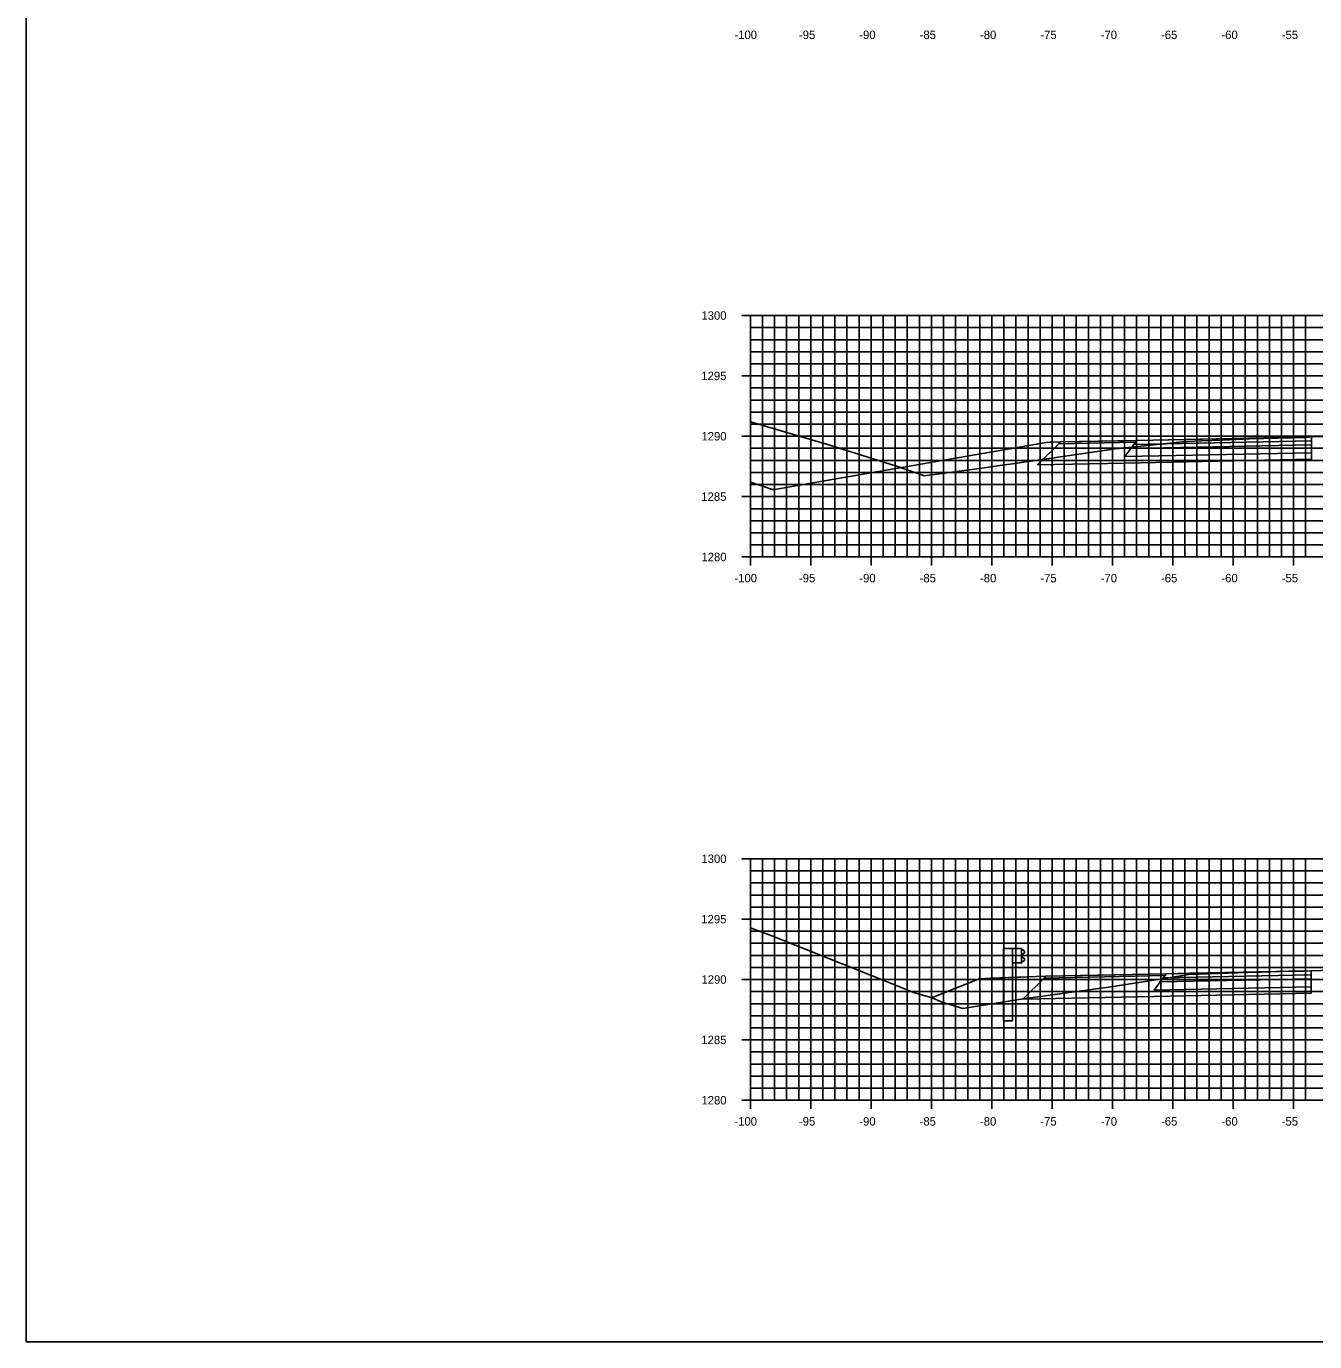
# Model space of a CAD drawing. Extents: x 674939 to 678919, y 750652 to 765176.
# Drawn here: x 677778.5 to 677885.3, y 758282.6 to 758391.5 of the extents above; entities that cross this region are included whole.
import ezdxf

# ---------------------------------------------------------------- set-up
doc = ezdxf.new("R2010")
doc.units = 0
for name, color, linetype in [('R_Alt Surface', 7, 'Continuous'), ('R_Axis', 7, 'Continuous'), ('R_Axis Annot', 7, 'Continuous'), ('R_Exist Surface', 7, 'Continuous'), ('R_Fin Surface', 7, 'Continuous'), ('R_Grid', 7, 'Continuous'), ('R_No Plot', 7, 'Continuous')]:
    doc.layers.add(name, color=color, linetype=linetype)

msp = doc.modelspace()

# ---------------------------------------------------------------- linework, layer by layer
msp.add_lwpolyline([(677857.49, 758312.61), (677857.49, 758312.61), (677857.49, 758312.61), (677853.48, 758311.01)])
at = {"layer": 'R_Alt Surface'}
for points in [[(677885.03, 758356.18), (677885.03, 758355.64), (677869.54, 758355.32), (677862.32, 758355.17), (677864.08, 758356.92)], [(677884.99, 758311.95), (677884.99, 758311.41), (677871.99, 758311.14), (677861.11, 758310.92), (677862.87, 758312.67)]]:
    msp.add_lwpolyline(points, dxfattribs=at)
for points in [[(677885.03, 758356.84), (677885.03, 758356.18), (677869.54, 758355.86), (677870.04, 758356.53)], [(677885.03, 758357.17), (677885.03, 758356.84), (677870.04, 758356.53), (677870.29, 758356.87)], [(677884.99, 758312.61), (677884.99, 758311.95), (677871.99, 758311.68), (677872.49, 758312.35)], [(677884.99, 758312.94), (677884.99, 758312.61), (677872.49, 758312.35), (677872.74, 758312.69)]]:
    msp.add_lwpolyline(points, close=True, dxfattribs=at)
at = {"layer": 'R_Axis'}
for p, q in [((677837.83, 758367.55), (677839.23, 758367.55)), ((677838.53, 758347.55), (677838.53, 758367.55)), ((677838.53, 758366.55), (677838.88, 758366.55)), ((677838.53, 758365.55), (677838.88, 758365.55)), ((677838.53, 758364.55), (677838.88, 758364.55)), ((677838.53, 758363.55), (677838.88, 758363.55)), ((677837.83, 758362.55), (677839.23, 758362.55)), ((677838.53, 758361.55), (677838.88, 758361.55)), ((677838.53, 758360.55), (677838.88, 758360.55)), ((677838.53, 758359.55), (677838.88, 758359.55)), ((677838.53, 758358.55), (677838.88, 758358.55)), ((677837.83, 758357.55), (677839.23, 758357.55)), ((677838.53, 758356.55), (677838.88, 758356.55)), ((677838.53, 758355.55), (677838.88, 758355.55)), ((677838.53, 758354.55), (677838.88, 758354.55)), ((677838.53, 758353.55), (677838.88, 758353.55)), ((677837.83, 758352.55), (677839.23, 758352.55)), ((677838.53, 758351.55), (677838.88, 758351.55)), ((677838.53, 758350.55), (677838.88, 758350.55)), ((677838.53, 758349.55), (677838.88, 758349.55)), ((677838.53, 758348.55), (677838.88, 758348.55)), ((677838.53, 758346.85), (677838.53, 758348.25)), ((677843.53, 758346.85), (677843.53, 758348.25)), ((677848.53, 758346.85), (677848.53, 758348.25)), ((677853.53, 758346.85), (677853.53, 758348.25)), ((677858.53, 758346.85), (677858.53, 758348.25)), ((677863.53, 758346.85), (677863.53, 758348.25)), ((677868.53, 758346.85), (677868.53, 758348.25)), ((677873.53, 758346.85), (677873.53, 758348.25)), ((677878.53, 758346.85), (677878.53, 758348.25)), ((677883.53, 758346.85), (677883.53, 758348.25)), ((677837.83, 758347.55), (677839.23, 758347.55)), ((677838.53, 758347.55), (678038.53, 758347.55)), ((677837.83, 758322.55), (677839.23, 758322.55)), ((677838.53, 758302.55), (677838.53, 758322.55)), ((677838.53, 758321.55), (677838.88, 758321.55)), ((677838.53, 758320.55), (677838.88, 758320.55)), ((677838.53, 758319.55), (677838.88, 758319.55)), ((677838.53, 758318.55), (677838.88, 758318.55)), ((677837.83, 758317.55), (677839.23, 758317.55)), ((677838.53, 758316.55), (677838.88, 758316.55)), ((677838.53, 758315.55), (677838.88, 758315.55)), ((677838.53, 758314.55), (677838.88, 758314.55)), ((677838.53, 758313.55), (677838.88, 758313.55)), ((677837.83, 758312.55), (677839.23, 758312.55)), ((677838.53, 758311.55), (677838.88, 758311.55)), ((677838.53, 758310.55), (677838.88, 758310.55)), ((677838.53, 758309.55), (677838.88, 758309.55)), ((677838.53, 758308.55), (677838.88, 758308.55)), ((677837.83, 758307.55), (677839.23, 758307.55)), ((677838.53, 758306.55), (677838.88, 758306.55)), ((677838.53, 758305.55), (677838.88, 758305.55)), ((677838.53, 758304.55), (677838.88, 758304.55)), ((677838.53, 758303.55), (677838.88, 758303.55)), ((677838.53, 758301.85), (677838.53, 758303.25)), ((677843.53, 758301.85), (677843.53, 758303.25)), ((677848.53, 758301.85), (677848.53, 758303.25)), ((677853.53, 758301.85), (677853.53, 758303.25)), ((677858.53, 758301.85), (677858.53, 758303.25)), ((677863.53, 758301.85), (677863.53, 758303.25)), ((677868.53, 758301.85), (677868.53, 758303.25)), ((677873.53, 758301.85), (677873.53, 758303.25)), ((677878.53, 758301.85), (677878.53, 758303.25)), ((677883.53, 758301.85), (677883.53, 758303.25)), ((677837.83, 758302.55), (677839.23, 758302.55)), ((677838.53, 758302.55), (678038.53, 758302.55))]:
    msp.add_line(p, q, dxfattribs=at)
at = {"layer": 'R_Exist Surface'}
for points in [[(677838.53, 758358.74), (677844.84, 758356.9), (677850.63, 758355.06), (677852.94, 758354.28), (677857.89, 758354.94), (677859, 758355.09), (677859.6, 758355.18), (677860.04, 758355.25), (677868.78, 758356.52), (677873, 758356.95), (677874.57, 758357.11), (677874.79, 758357.12), (677875.9, 758357.16), (677877.64, 758357.23), (677880.5, 758357.35), (677881.03, 758357.36), (677882.24, 758357.39), (677884.48, 758357.44), (677884.73, 758357.47), (677885.03, 758357.5), (677885.08, 758357.5), (677885.15, 758357.51), (677887.76, 758357.58)], [(677838.53, 758316.84), (677840.31, 758316.17), (677849.11, 758312.66), (677852.13, 758311.46), (677853.59, 758311.02), (677854.32, 758310.7), (677856.13, 758310.16), (677861.29, 758310.98), (677861.43, 758311), (677861.73, 758311.04), (677868.21, 758311.93), (677870.91, 758312.32), (677874.18, 758312.86), (677874.52, 758312.92), (677874.72, 758312.96), (677874.79, 758312.96), (677874.85, 758312.96), (677880.58, 758313.17), (677880.84, 758313.17), (677883.13, 758313.23), (677883.17, 758313.23), (677884.32, 758313.25), (677884.36, 758313.25), (677884.99, 758313.27), (677885.04, 758313.27), (677887.28, 758313.34)]]:
    msp.add_lwpolyline(points, dxfattribs=at)
at = {"layer": 'R_Fin Surface'}
for points in [[(677864.2, 758357.08), (677863.02, 758357.03)], [(677864.2, 758357.08), (677870.54, 758357.21), (677885.03, 758357.5)], [(677862.99, 758312.83), (677872.99, 758313.03), (677884.99, 758313.27)], [(677862.99, 758312.83), (677857.49, 758312.61)]]:
    msp.add_lwpolyline(points, dxfattribs=at)
for points in [[(677870.54, 758357.21), (677864.2, 758357.08), (677864.08, 758356.92), (677870.42, 758357.05)], [(677885.03, 758357.5), (677885.03, 758357.17), (677870.29, 758356.87), (677870.54, 758357.21)], [(677884.99, 758313.27), (677884.99, 758312.94), (677872.74, 758312.69), (677872.99, 758313.03)], [(677872.99, 758313.03), (677862.99, 758312.83), (677862.87, 758312.67), (677872.87, 758312.87)]]:
    msp.add_lwpolyline(points, close=True, dxfattribs=at)
at = {"layer": 'R_Grid'}
for p, q in [((677838.53, 758367.55), (678038.53, 758367.55)), ((677838.53, 758347.55), (677838.53, 758367.55)), ((677839.53, 758347.55), (677839.53, 758367.55)), ((677840.53, 758347.55), (677840.53, 758367.55)), ((677841.53, 758347.55), (677841.53, 758367.55)), ((677842.53, 758347.55), (677842.53, 758367.55)), ((677843.53, 758347.55), (677843.53, 758367.55)), ((677844.53, 758347.55), (677844.53, 758367.55)), ((677845.53, 758347.55), (677845.53, 758367.55)), ((677846.53, 758347.55), (677846.53, 758367.55)), ((677847.53, 758347.55), (677847.53, 758367.55)), ((677848.53, 758347.55), (677848.53, 758367.55)), ((677849.53, 758347.55), (677849.53, 758367.55)), ((677850.53, 758347.55), (677850.53, 758367.55)), ((677851.53, 758347.55), (677851.53, 758367.55)), ((677852.53, 758347.55), (677852.53, 758367.55)), ((677853.53, 758347.55), (677853.53, 758367.55)), ((677854.53, 758347.55), (677854.53, 758367.55)), ((677855.53, 758347.55), (677855.53, 758367.55)), ((677856.53, 758347.55), (677856.53, 758367.55)), ((677857.53, 758347.55), (677857.53, 758367.55)), ((677858.53, 758347.55), (677858.53, 758367.55)), ((677859.53, 758347.55), (677859.53, 758367.55)), ((677860.53, 758347.55), (677860.53, 758367.55)), ((677861.53, 758347.55), (677861.53, 758367.55)), ((677862.53, 758347.55), (677862.53, 758367.55)), ((677863.53, 758347.55), (677863.53, 758367.55)), ((677864.53, 758347.55), (677864.53, 758367.55)), ((677865.53, 758347.55), (677865.53, 758367.55)), ((677866.53, 758347.55), (677866.53, 758367.55)), ((677867.53, 758347.55), (677867.53, 758367.55)), ((677868.53, 758347.55), (677868.53, 758367.55)), ((677869.53, 758347.55), (677869.53, 758367.55)), ((677870.53, 758347.55), (677870.53, 758367.55)), ((677871.53, 758347.55), (677871.53, 758367.55)), ((677872.53, 758347.55), (677872.53, 758367.55)), ((677873.53, 758347.55), (677873.53, 758367.55)), ((677874.53, 758347.55), (677874.53, 758367.55)), ((677875.53, 758347.55), (677875.53, 758367.55)), ((677876.53, 758347.55), (677876.53, 758367.55)), ((677877.53, 758347.55), (677877.53, 758367.55)), ((677878.53, 758347.55), (677878.53, 758367.55)), ((677879.53, 758347.55), (677879.53, 758367.55)), ((677880.53, 758347.55), (677880.53, 758367.55)), ((677881.53, 758347.55), (677881.53, 758367.55)), ((677882.53, 758347.55), (677882.53, 758367.55)), ((677883.53, 758347.55), (677883.53, 758367.55)), ((677884.53, 758347.55), (677884.53, 758367.55)), ((677838.53, 758366.55), (678038.53, 758366.55)), ((677838.53, 758365.55), (678038.53, 758365.55)), ((677838.53, 758364.55), (678038.53, 758364.55)), ((677838.53, 758363.55), (678038.53, 758363.55)), ((677838.53, 758362.55), (678038.53, 758362.55)), ((677838.53, 758361.55), (678038.53, 758361.55)), ((677838.53, 758360.55), (678038.53, 758360.55)), ((677838.53, 758359.55), (678038.53, 758359.55)), ((677838.53, 758358.55), (678038.53, 758358.55)), ((677838.53, 758357.55), (678038.53, 758357.55)), ((677838.53, 758356.55), (678038.53, 758356.55)), ((677838.53, 758355.55), (678038.53, 758355.55)), ((677838.53, 758354.55), (678038.53, 758354.55)), ((677838.53, 758353.55), (678038.53, 758353.55)), ((677838.53, 758352.55), (678038.53, 758352.55)), ((677838.53, 758351.55), (678038.53, 758351.55)), ((677838.53, 758350.55), (678038.53, 758350.55)), ((677838.53, 758349.55), (678038.53, 758349.55)), ((677838.53, 758348.55), (678038.53, 758348.55)), ((677838.53, 758347.55), (678038.53, 758347.55)), ((677838.53, 758322.55), (678038.53, 758322.55)), ((677838.53, 758302.55), (677838.53, 758322.55)), ((677839.53, 758302.55), (677839.53, 758322.55)), ((677840.53, 758302.55), (677840.53, 758322.55)), ((677841.53, 758302.55), (677841.53, 758322.55)), ((677842.53, 758302.55), (677842.53, 758322.55)), ((677843.53, 758302.55), (677843.53, 758322.55)), ((677844.53, 758302.55), (677844.53, 758322.55)), ((677845.53, 758302.55), (677845.53, 758322.55)), ((677846.53, 758302.55), (677846.53, 758322.55)), ((677847.53, 758302.55), (677847.53, 758322.55)), ((677848.53, 758302.55), (677848.53, 758322.55)), ((677849.53, 758302.55), (677849.53, 758322.55)), ((677850.53, 758302.55), (677850.53, 758322.55)), ((677851.53, 758302.55), (677851.53, 758322.55)), ((677852.53, 758302.55), (677852.53, 758322.55)), ((677853.53, 758302.55), (677853.53, 758322.55)), ((677854.53, 758302.55), (677854.53, 758322.55)), ((677855.53, 758302.55), (677855.53, 758322.55)), ((677856.53, 758302.55), (677856.53, 758322.55)), ((677857.53, 758302.55), (677857.53, 758322.55)), ((677858.53, 758302.55), (677858.53, 758322.55)), ((677859.53, 758302.55), (677859.53, 758322.55)), ((677860.53, 758302.55), (677860.53, 758322.55)), ((677861.53, 758302.55), (677861.53, 758322.55)), ((677862.53, 758302.55), (677862.53, 758322.55)), ((677863.53, 758302.55), (677863.53, 758322.55)), ((677864.53, 758302.55), (677864.53, 758322.55)), ((677865.53, 758302.55), (677865.53, 758322.55)), ((677866.53, 758302.55), (677866.53, 758322.55)), ((677867.53, 758302.55), (677867.53, 758322.55)), ((677868.53, 758302.55), (677868.53, 758322.55)), ((677869.53, 758302.55), (677869.53, 758322.55)), ((677870.53, 758302.55), (677870.53, 758322.55)), ((677871.53, 758302.55), (677871.53, 758322.55)), ((677872.53, 758302.55), (677872.53, 758322.55)), ((677873.53, 758302.55), (677873.53, 758322.55)), ((677874.53, 758302.55), (677874.53, 758322.55)), ((677875.53, 758302.55), (677875.53, 758322.55)), ((677876.53, 758302.55), (677876.53, 758322.55)), ((677877.53, 758302.55), (677877.53, 758322.55)), ((677878.53, 758302.55), (677878.53, 758322.55)), ((677879.53, 758302.55), (677879.53, 758322.55)), ((677880.53, 758302.55), (677880.53, 758322.55)), ((677881.53, 758302.55), (677881.53, 758322.55)), ((677882.53, 758302.55), (677882.53, 758322.55)), ((677883.53, 758302.55), (677883.53, 758322.55)), ((677884.53, 758302.55), (677884.53, 758322.55)), ((677838.53, 758321.55), (678038.53, 758321.55)), ((677838.53, 758320.55), (678038.53, 758320.55)), ((677838.53, 758319.55), (678038.53, 758319.55)), ((677838.53, 758318.55), (678038.53, 758318.55)), ((677838.53, 758317.55), (678038.53, 758317.55)), ((677838.53, 758316.55), (678038.53, 758316.55)), ((677838.53, 758315.55), (678038.53, 758315.55)), ((677838.53, 758314.55), (678038.53, 758314.55)), ((677838.53, 758313.55), (678038.53, 758313.55)), ((677838.53, 758312.55), (678038.53, 758312.55)), ((677838.53, 758311.55), (678038.53, 758311.55)), ((677838.53, 758310.55), (678038.53, 758310.55)), ((677838.53, 758309.55), (678038.53, 758309.55)), ((677838.53, 758308.55), (678038.53, 758308.55)), ((677838.53, 758307.55), (678038.53, 758307.55)), ((677838.53, 758306.55), (678038.53, 758306.55)), ((677838.53, 758305.55), (678038.53, 758305.55)), ((677838.53, 758304.55), (678038.53, 758304.55)), ((677838.53, 758303.55), (678038.53, 758303.55)), ((677838.53, 758302.55), (678038.53, 758302.55))]:
    msp.add_line(p, q, dxfattribs=at)
at = {"layer": 'R_No Plot'}
for points in [[(677778.53, 758282.55), (678118.53, 758282.55), (678118.53, 758502.55), (677778.53, 758502.55)], [(677860.24, 758315.11), (677859.49, 758315.11), (677859.49, 758312.69), (677860.24, 758312.72)], [(677860.99, 758315.11), (677860.24, 758315.11), (677860.24, 758313.93), (677860.99, 758313.93)], [(677860.99, 758315.03), (677861.09, 758315.01), (677861.23, 758314.91), (677861.23, 758314.77), (677861, 758314.56), (677861, 758314.47), (677861.23, 758314.27), (677861.23, 758314.13), (677861.09, 758314.03), (677860.99, 758314.01)]]:
    msp.add_lwpolyline(points, close=True, dxfattribs=at)
for points in [[(677838.53, 758353.76), (677840.37, 758353.15), (677840.54, 758353.15), (677843.23, 758353.6), (677863.02, 758357.03), (677863.35, 758357.05), (677864.2, 758357.08), (677869.43, 758357.18), (677870.54, 758357.21), (677882.73, 758357.45), (677885.03, 758357.5)], [(677853.48, 758311.01), (677854.14, 758311.27), (677857.49, 758312.61), (677858.38, 758312.65), (677862.99, 758312.83), (677864.61, 758312.86), (677872.99, 758313.03), (677874.94, 758313.07), (677884.99, 758313.27)], [(677860.24, 758309.14), (677860.24, 758312.72), (677859.49, 758312.69), (677859.49, 758309.14)], [(677860.24, 758309.14), (677859.49, 758309.14)]]:
    msp.add_lwpolyline(points, dxfattribs=at)

# ---------------------------------------------------------------- texts
at = {"layer": 'R_Axis Annot'}
for s, p in [('-100', (677837.2, 758390.45)), ('-95', (677842.55, 758390.45)), ('-90', (677847.55, 758390.45)), ('-85', (677852.55, 758390.45)), ('-80', (677857.55, 758390.45)), ('-75', (677862.55, 758390.45)), ('-70', (677867.55, 758390.45)), ('-65', (677872.55, 758390.45)), ('-60', (677877.55, 758390.45)), ('-55', (677882.55, 758390.45)), ('1300', (677834.47, 758367.2)), ('1295', (677834.46, 758362.2)), ('1290', (677834.47, 758357.2)), ('1285', (677834.46, 758352.2)), ('1280', (677834.47, 758347.2)), ('-100', (677837.2, 758345.45)), ('-95', (677842.55, 758345.45)), ('-90', (677847.55, 758345.45)), ('-85', (677852.55, 758345.45)), ('-80', (677857.55, 758345.45)), ('-75', (677862.55, 758345.45)), ('-70', (677867.55, 758345.45)), ('-65', (677872.55, 758345.45)), ('-60', (677877.55, 758345.45)), ('-55', (677882.55, 758345.45)), ('1300', (677834.47, 758322.2)), ('1295', (677834.46, 758317.2)), ('1290', (677834.47, 758312.2)), ('1285', (677834.46, 758307.2)), ('1280', (677834.47, 758302.2)), ('-100', (677837.2, 758300.45)), ('-95', (677842.55, 758300.45)), ('-90', (677847.55, 758300.45)), ('-85', (677852.55, 758300.45)), ('-80', (677857.55, 758300.45)), ('-75', (677862.55, 758300.45)), ('-70', (677867.55, 758300.45)), ('-65', (677872.55, 758300.45)), ('-60', (677877.55, 758300.45)), ('-55', (677882.55, 758300.45))]:
    msp.add_text(s, height=0.7, dxfattribs=at).set_placement(p)

doc.saveas('drawing.dxf')
